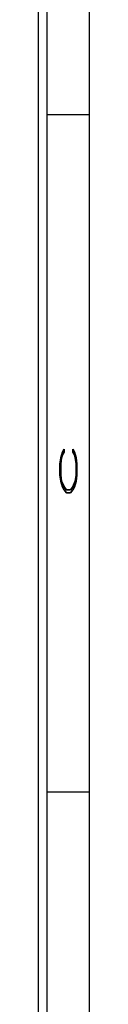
# Model space of a CAD drawing. Header units: inches. Extents: x 1880 to 2363, y -453 to -54.
# Tile 771 of 1056: x 2054.198 to 2054.498, y -174.706 to -168.893. Entities that reach past the tile are written whole.
import ezdxf

# ---------------------------------------------------------------- set-up
doc = ezdxf.new("R2010")
doc.units = ezdxf.units.IN
doc.header["$LTSCALE"] = 0.5
doc.header["$MEASUREMENT"] = 0
doc.layers.add('SID-M-D', color=42, linetype='Continuous')
doc.layers.add('SID-M-S', color=105, linetype='Continuous')
doc.styles.add('R', font='ROMAND.SHX')

# ---------------------------------------------------------------- blocks, each defined once
blk = doc.blocks.new('*U9')
at = {"layer": 'SID-M-S'}
for p, q in [((0.2499999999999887, 6.661338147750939e-16), (0.2499999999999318, 21.99999999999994)), ((0.3, 6.661338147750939e-16), (0.299999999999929, 21.99999999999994)), ((0.55, 6.661338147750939e-16), (0.549999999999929, 21.99999999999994)), ((0.2999999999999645, 10.99999999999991), (0.5499999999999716, 10.99999999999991)), ((0.2999999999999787, 6.999999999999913), (0.5499999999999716, 6.999999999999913))]:
    blk.add_line(p, q, dxfattribs=at)
at = {"layer": 'SID-M-D', "style": 'R', "width": 4}
blk.add_text('C', height=0.09999999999, rotation=90, dxfattribs=at).set_placement((0.4762159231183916, 8.715113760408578))

msp = doc.modelspace()

# ---------------------------------------------------------------- block references
at = {"layer": 'SID-M-D'}
msp.add_blockref('*U9', (2053.947833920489, -180.452003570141), dxfattribs=at)

doc.saveas('drawing.dxf')
